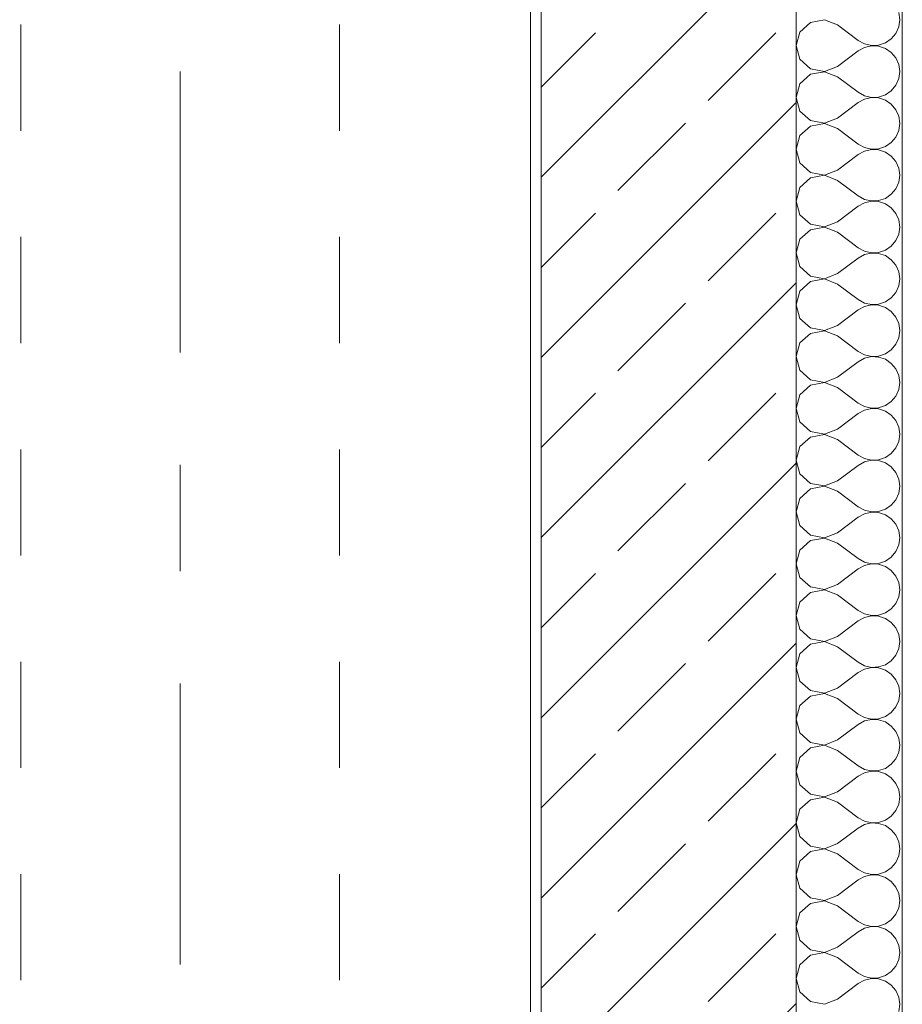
# Model space of a CAD drawing. Header units: metres. Extents: x -3.6 to 84.5, y -11 to 16.8.
# Tile 358 of 656: x 54.4 to 55.2, y -1.4 to -0.5. Entities that reach past the tile are written whole.
import ezdxf

# ---------------------------------------------------------------- set-up
doc = ezdxf.new("R2010")
doc.units = ezdxf.units.M
doc.header["$MEASUREMENT"] = 0
doc.linetypes.add('Strichlinie doppelt', pattern=[0.546806, 0.264583, -0.105833, 0.070556, -0.105833])
doc.linetypes.add('Untersicht', pattern=[0.1, 0.075, -0.025])
for name, color, linetype in [('301 - Elemente.Linie', 7, 'Continuous'), ('302 - Elemente.Schraffur', 7, 'Continuous'), ('451 - Universal.Achsen Raster', 7, 'Continuous')]:
    doc.layers.add(name, color=color, linetype=linetype)

# ---------------------------------------------------------------- blocks, each defined once
blk = doc.blocks.new('*X2')
at = {"layer": '302 - Elemente.Schraffur', "color": 7, "linetype": 'Continuous', "lineweight": 5}
for p, q in [((55.20759, -0.4754), (55.20666, -0.46873)), ((55.12348, -0.47797), (55.11363, -0.48697)), ((55.13658, -0.4755), (55.12348, -0.47797)), ((55.14903, -0.48028), (55.13658, -0.4755)), ((55.14903, -0.48028), (55.16855, -0.49492)), ((55.20395, -0.48822), (55.20666, -0.48206)), ((55.20666, -0.48206), (55.20759, -0.4754)), ((55.11363, -0.48697), (55.10999, -0.4998)), ((55.19965, -0.49341), (55.20395, -0.48822)), ((55.10999, -0.4998), (55.11363, -0.51262)), ((55.16855, -0.49492), (55.17444, -0.49817)), ((55.17444, -0.49817), (55.181, -0.4997)), ((55.181, -0.4999), (55.17444, -0.50142)), ((55.181, -0.4997), (55.18772, -0.49937)), ((55.18772, -0.50022), (55.181, -0.4999)), ((55.18772, -0.49937), (55.1941, -0.49722)), ((55.1941, -0.50237), (55.18772, -0.50022)), ((55.1941, -0.49722), (55.19965, -0.49341)), ((55.14903, -0.51932), (55.16855, -0.50468)), ((55.17444, -0.50142), (55.16855, -0.50468)), ((55.19965, -0.50619), (55.1941, -0.50237)), ((55.20395, -0.51137), (55.19965, -0.50619)), ((55.11363, -0.51262), (55.12348, -0.52162)), ((55.20666, -0.51753), (55.20395, -0.51137)), ((55.20759, -0.5242), (55.20666, -0.51753)), ((55.12348, -0.52677), (55.11363, -0.53577)), ((55.12348, -0.52162), (55.13658, -0.5241)), ((55.13658, -0.5243), (55.12348, -0.52677)), ((55.13658, -0.5241), (55.14903, -0.51932)), ((55.14903, -0.52908), (55.13658, -0.5243)), ((55.20666, -0.53086), (55.20759, -0.5242)), ((55.11363, -0.53577), (55.10999, -0.5486)), ((55.14903, -0.52908), (55.16855, -0.54372)), ((55.19965, -0.54221), (55.20395, -0.53703)), ((55.20395, -0.53703), (55.20666, -0.53086)), ((55.16855, -0.54372), (55.17444, -0.54698)), ((55.17444, -0.54698), (55.181, -0.5485)), ((55.18772, -0.54817), (55.1941, -0.54602)), ((55.1941, -0.54602), (55.19965, -0.54221)), ((55.10999, -0.5486), (55.11363, -0.56143)), ((55.14903, -0.56812), (55.16855, -0.55348)), ((55.17444, -0.55022), (55.16855, -0.55348)), ((55.181, -0.5487), (55.17444, -0.55022)), ((55.181, -0.5485), (55.18772, -0.54817)), ((55.18772, -0.54902), (55.181, -0.5487)), ((55.1941, -0.55117), (55.18772, -0.54902)), ((55.19965, -0.55499), (55.1941, -0.55117)), ((55.20395, -0.56017), (55.19965, -0.55499)), ((55.11363, -0.56143), (55.12348, -0.57042)), ((55.20666, -0.56633), (55.20395, -0.56017)), ((55.12348, -0.57042), (55.13658, -0.5729)), ((55.13658, -0.5731), (55.12348, -0.57557)), ((55.13658, -0.5729), (55.14903, -0.56812)), ((55.14903, -0.57788), (55.13658, -0.5731)), ((55.20759, -0.573), (55.20666, -0.56633)), ((55.20666, -0.57967), (55.20759, -0.573)), ((55.12348, -0.57557), (55.11363, -0.58457)), ((55.14903, -0.57788), (55.16855, -0.59252)), ((55.20395, -0.58583), (55.20666, -0.57967)), ((55.11363, -0.58457), (55.10999, -0.5974)), ((55.16855, -0.59252), (55.17444, -0.59578)), ((55.1941, -0.59482), (55.19965, -0.59101)), ((55.19965, -0.59101), (55.20395, -0.58583)), ((55.10999, -0.5974), (55.11363, -0.61023)), ((55.14903, -0.61692), (55.16855, -0.60228)), ((55.17444, -0.59902), (55.16855, -0.60228)), ((55.17444, -0.59578), (55.181, -0.5973)), ((55.181, -0.5975), (55.17444, -0.59902)), ((55.181, -0.5973), (55.18772, -0.59697)), ((55.18772, -0.59782), (55.181, -0.5975)), ((55.18772, -0.59697), (55.1941, -0.59482)), ((55.1941, -0.59997), (55.18772, -0.59782)), ((55.19965, -0.60379), (55.1941, -0.59997)), ((55.11363, -0.61023), (55.12348, -0.61922)), ((55.20395, -0.60897), (55.19965, -0.60379)), ((55.20666, -0.61513), (55.20395, -0.60897)), ((55.12348, -0.61922), (55.13658, -0.6217)), ((55.13658, -0.6217), (55.14903, -0.61692)), ((55.20759, -0.6218), (55.20666, -0.61513)), ((55.12348, -0.62437), (55.11363, -0.63337)), ((55.13658, -0.6219), (55.12348, -0.62437)), ((55.14903, -0.62668), (55.13658, -0.6219)), ((55.14903, -0.62668), (55.16855, -0.64132)), ((55.20395, -0.63463), (55.20666, -0.62847)), ((55.20666, -0.62847), (55.20759, -0.6218)), ((55.11363, -0.63337), (55.10999, -0.6462)), ((55.1941, -0.64362), (55.19965, -0.63981)), ((55.19965, -0.63981), (55.20395, -0.63463)), ((55.10999, -0.6462), (55.11363, -0.65903)), ((55.16855, -0.64132), (55.17444, -0.64458)), ((55.17444, -0.64782), (55.16855, -0.65108)), ((55.17444, -0.64458), (55.181, -0.6461)), ((55.181, -0.6463), (55.17444, -0.64782)), ((55.181, -0.6461), (55.18772, -0.64577)), ((55.18772, -0.64662), (55.181, -0.6463)), ((55.18772, -0.64577), (55.1941, -0.64362)), ((55.1941, -0.64877), (55.18772, -0.64662)), ((55.19965, -0.65259), (55.1941, -0.64877)), ((55.14903, -0.66572), (55.16855, -0.65108)), ((55.20395, -0.65777), (55.19965, -0.65259)), ((55.20666, -0.66393), (55.20395, -0.65777)), ((55.11363, -0.65903), (55.12348, -0.66802)), ((55.13658, -0.6705), (55.14903, -0.66572)), ((55.20759, -0.6706), (55.20666, -0.66393)), ((55.12348, -0.67317), (55.11363, -0.68217)), ((55.12348, -0.66802), (55.13658, -0.6705)), ((55.13658, -0.6707), (55.12348, -0.67317)), ((55.14903, -0.67548), (55.13658, -0.6707)), ((55.14903, -0.67548), (55.16855, -0.69012)), ((55.20666, -0.67727), (55.20759, -0.6706)), ((55.11363, -0.68217), (55.10999, -0.695)), ((55.19965, -0.68861), (55.20395, -0.68343)), ((55.20395, -0.68343), (55.20666, -0.67727)), ((55.10999, -0.695), (55.11363, -0.70783)), ((55.16855, -0.69012), (55.17444, -0.69338)), ((55.17444, -0.69338), (55.181, -0.6949)), ((55.181, -0.6951), (55.17444, -0.69662)), ((55.181, -0.6949), (55.18772, -0.69457)), ((55.18772, -0.69542), (55.181, -0.6951)), ((55.18772, -0.69457), (55.1941, -0.69242)), ((55.1941, -0.69758), (55.18772, -0.69542)), ((55.1941, -0.69242), (55.19965, -0.68861)), ((55.14903, -0.71452), (55.16855, -0.69988)), ((55.17444, -0.69662), (55.16855, -0.69988)), ((55.19965, -0.70139), (55.1941, -0.69758)), ((55.20395, -0.70657), (55.19965, -0.70139)), ((55.11363, -0.70783), (55.12348, -0.71682)), ((55.20666, -0.71273), (55.20395, -0.70657)), ((55.20759, -0.7194), (55.20666, -0.71273)), ((55.12348, -0.72198), (55.11363, -0.73097)), ((55.12348, -0.71682), (55.13658, -0.7193)), ((55.13658, -0.7195), (55.12348, -0.72198)), ((55.13658, -0.7193), (55.14903, -0.71452)), ((55.14903, -0.72428), (55.13658, -0.7195)), ((55.20666, -0.72607), (55.20759, -0.7194)), ((55.11363, -0.73097), (55.10999, -0.7438)), ((55.14903, -0.72428), (55.16855, -0.73892)), ((55.19965, -0.73741), (55.20395, -0.73223)), ((55.20395, -0.73223), (55.20666, -0.72607)), ((55.16855, -0.73892), (55.17444, -0.74218)), ((55.18772, -0.74338), (55.1941, -0.74122)), ((55.1941, -0.74122), (55.19965, -0.73741)), ((55.10999, -0.7438), (55.11363, -0.75663)), ((55.14903, -0.76332), (55.16855, -0.74868)), ((55.17444, -0.74542), (55.16855, -0.74868)), ((55.17444, -0.74218), (55.181, -0.7437)), ((55.181, -0.7439), (55.17444, -0.74542)), ((55.181, -0.7437), (55.18772, -0.74338)), ((55.18772, -0.74422), (55.181, -0.7439)), ((55.1941, -0.74638), (55.18772, -0.74422)), ((55.19965, -0.75019), (55.1941, -0.74638)), ((55.20395, -0.75537), (55.19965, -0.75019)), ((55.11363, -0.75663), (55.12348, -0.76562)), ((55.20666, -0.76153), (55.20395, -0.75537)), ((55.12348, -0.76562), (55.13658, -0.7681)), ((55.13658, -0.7683), (55.12348, -0.77078)), ((55.13658, -0.7681), (55.14903, -0.76332)), ((55.14903, -0.77308), (55.13658, -0.7683)), ((55.20759, -0.7682), (55.20666, -0.76153)), ((55.20666, -0.77487), (55.20759, -0.7682)), ((55.12348, -0.77078), (55.11363, -0.77977)), ((55.14903, -0.77308), (55.16855, -0.78772)), ((55.20395, -0.78103), (55.20666, -0.77487)), ((55.11363, -0.77977), (55.10999, -0.7926)), ((55.16855, -0.78772), (55.17444, -0.79098)), ((55.1941, -0.79002), (55.19965, -0.78621)), ((55.19965, -0.78621), (55.20395, -0.78103)), ((55.10999, -0.7926), (55.11363, -0.80543)), ((55.14903, -0.81212), (55.16855, -0.79748)), ((55.17444, -0.79422), (55.16855, -0.79748)), ((55.17444, -0.79098), (55.181, -0.7925)), ((55.181, -0.7927), (55.17444, -0.79422)), ((55.181, -0.7925), (55.18772, -0.79218)), ((55.18772, -0.79303), (55.181, -0.7927)), ((55.18772, -0.79218), (55.1941, -0.79002)), ((55.1941, -0.79518), (55.18772, -0.79303)), ((55.19965, -0.79899), (55.1941, -0.79518)), ((55.11363, -0.80543), (55.12348, -0.81442)), ((55.20395, -0.80417), (55.19965, -0.79899)), ((55.20666, -0.81033), (55.20395, -0.80417)), ((55.12348, -0.81442), (55.13658, -0.8169)), ((55.13658, -0.8169), (55.14903, -0.81212)), ((55.20759, -0.817), (55.20666, -0.81033)), ((55.12348, -0.81958), (55.11363, -0.82857)), ((55.13658, -0.8171), (55.12348, -0.81958)), ((55.14903, -0.82188), (55.13658, -0.8171)), ((55.14903, -0.82188), (55.16855, -0.83652)), ((55.20395, -0.82983), (55.20666, -0.82367)), ((55.20666, -0.82367), (55.20759, -0.817)), ((55.11363, -0.82857), (55.10999, -0.8414)), ((55.19965, -0.83501), (55.20395, -0.82983)), ((55.10999, -0.8414), (55.11363, -0.85423)), ((55.16855, -0.83652), (55.17444, -0.83978)), ((55.17444, -0.84302), (55.16855, -0.84628)), ((55.17444, -0.83978), (55.181, -0.8413)), ((55.181, -0.8415), (55.17444, -0.84302)), ((55.181, -0.8413), (55.18772, -0.84098)), ((55.18772, -0.84183), (55.181, -0.8415)), ((55.18772, -0.84098), (55.1941, -0.83882)), ((55.1941, -0.84398), (55.18772, -0.84183)), ((55.1941, -0.83882), (55.19965, -0.83501)), ((55.14903, -0.86092), (55.16855, -0.84628)), ((55.19965, -0.84779), (55.1941, -0.84398)), ((55.20395, -0.85297), (55.19965, -0.84779)), ((55.20666, -0.85913), (55.20395, -0.85297)), ((55.11363, -0.85423), (55.12348, -0.86323)), ((55.13658, -0.8657), (55.14903, -0.86092)), ((55.20759, -0.8658), (55.20666, -0.85913)), ((55.12348, -0.86838), (55.11363, -0.87737)), ((55.12348, -0.86323), (55.13658, -0.8657)), ((55.13658, -0.8659), (55.12348, -0.86838)), ((55.14903, -0.87068), (55.13658, -0.8659)), ((55.14903, -0.87068), (55.16855, -0.88532)), ((55.20666, -0.87247), (55.20759, -0.8658)), ((55.11363, -0.87737), (55.10999, -0.8902)), ((55.19965, -0.88381), (55.20395, -0.87863)), ((55.20395, -0.87863), (55.20666, -0.87247)), ((55.10999, -0.8902), (55.11363, -0.90303)), ((55.16855, -0.88532), (55.17444, -0.88858)), ((55.17444, -0.88858), (55.181, -0.8901)), ((55.181, -0.8901), (55.18772, -0.88978)), ((55.18772, -0.88978), (55.1941, -0.88763)), ((55.1941, -0.88763), (55.19965, -0.88381)), ((55.14903, -0.90972), (55.16855, -0.89508)), ((55.17444, -0.89182), (55.16855, -0.89508)), ((55.181, -0.8903), (55.17444, -0.89182)), ((55.18772, -0.89063), (55.181, -0.8903)), ((55.1941, -0.89278), (55.18772, -0.89063)), ((55.19965, -0.89659), (55.1941, -0.89278)), ((55.20395, -0.90177), (55.19965, -0.89659)), ((55.11363, -0.90303), (55.12348, -0.91203)), ((55.20666, -0.90793), (55.20395, -0.90177)), ((55.20759, -0.9146), (55.20666, -0.90793)), ((55.12348, -0.91718), (55.11363, -0.92617)), ((55.12348, -0.91203), (55.13658, -0.9145)), ((55.13658, -0.9147), (55.12348, -0.91718)), ((55.13658, -0.9145), (55.14903, -0.90972)), ((55.14903, -0.91948), (55.13658, -0.9147)), ((55.20666, -0.92127), (55.20759, -0.9146)), ((55.11363, -0.92617), (55.10999, -0.939)), ((55.14903, -0.91948), (55.16855, -0.93412)), ((55.20395, -0.92743), (55.20666, -0.92127)), ((55.16855, -0.93412), (55.17444, -0.93738)), ((55.18772, -0.93858), (55.1941, -0.93643)), ((55.1941, -0.93643), (55.19965, -0.93261)), ((55.19965, -0.93261), (55.20395, -0.92743)), ((55.10999, -0.939), (55.11363, -0.95183)), ((55.14903, -0.95852), (55.16855, -0.94388)), ((55.17444, -0.94062), (55.16855, -0.94388)), ((55.17444, -0.93738), (55.181, -0.9389)), ((55.181, -0.9391), (55.17444, -0.94062)), ((55.181, -0.9389), (55.18772, -0.93858)), ((55.18772, -0.93943), (55.181, -0.9391)), ((55.1941, -0.94158), (55.18772, -0.93943)), ((55.19965, -0.94539), (55.1941, -0.94158)), ((55.20395, -0.95057), (55.19965, -0.94539)), ((55.11363, -0.95183), (55.12348, -0.96083)), ((55.20666, -0.95673), (55.20395, -0.95057)), ((55.12348, -0.96083), (55.13658, -0.9633)), ((55.13658, -0.9635), (55.12348, -0.96598)), ((55.13658, -0.9633), (55.14903, -0.95852)), ((55.14903, -0.96828), (55.13658, -0.9635)), ((55.20759, -0.9634), (55.20666, -0.95673)), ((55.20666, -0.97007), (55.20759, -0.9634)), ((55.12348, -0.96598), (55.11363, -0.97497)), ((55.14903, -0.96828), (55.16855, -0.98292)), ((55.20395, -0.97623), (55.20666, -0.97007)), ((55.11363, -0.97497), (55.10999, -0.9878)), ((55.16855, -0.98292), (55.17444, -0.98618)), ((55.1941, -0.98523), (55.19965, -0.98141)), ((55.19965, -0.98141), (55.20395, -0.97623)), ((55.10999, -0.9878), (55.11363, -1.00063)), ((55.17444, -0.98943), (55.16855, -0.99268)), ((55.17444, -0.98618), (55.181, -0.9877)), ((55.181, -0.9879), (55.17444, -0.98943)), ((55.181, -0.9877), (55.18772, -0.98738)), ((55.18772, -0.98823), (55.181, -0.9879)), ((55.18772, -0.98738), (55.1941, -0.98523)), ((55.1941, -0.99038), (55.18772, -0.98823)), ((55.19965, -0.99419), (55.1941, -0.99038)), ((55.11363, -1.00063), (55.12348, -1.00963)), ((55.14903, -1.00732), (55.16855, -0.99268)), ((55.20395, -0.99938), (55.19965, -0.99419)), ((55.20666, -1.00554), (55.20395, -0.99938)), ((55.12348, -1.00963), (55.13658, -1.0121)), ((55.13658, -1.0121), (55.14903, -1.00732)), ((55.20759, -1.0122), (55.20666, -1.00554)), ((55.12348, -1.01478), (55.11363, -1.02378)), ((55.13658, -1.0123), (55.12348, -1.01478)), ((55.14903, -1.01708), (55.13658, -1.0123)), ((55.14903, -1.01708), (55.16855, -1.03172)), ((55.20395, -1.02503), (55.20666, -1.01887)), ((55.20666, -1.01887), (55.20759, -1.0122)), ((55.11363, -1.02378), (55.10999, -1.0366)), ((55.19965, -1.03021), (55.20395, -1.02503)), ((55.10999, -1.0366), (55.11363, -1.04943)), ((55.16855, -1.03172), (55.17444, -1.03498)), ((55.17444, -1.03823), (55.16855, -1.04148)), ((55.17444, -1.03498), (55.181, -1.0365)), ((55.181, -1.0367), (55.17444, -1.03823)), ((55.181, -1.0365), (55.18772, -1.03618)), ((55.18772, -1.03703), (55.181, -1.0367)), ((55.18772, -1.03618), (55.1941, -1.03403)), ((55.1941, -1.03918), (55.18772, -1.03703)), ((55.1941, -1.03403), (55.19965, -1.03021)), ((55.14903, -1.05612), (55.16855, -1.04148)), ((55.19965, -1.04299), (55.1941, -1.03918)), ((55.20395, -1.04818), (55.19965, -1.04299)), ((55.11363, -1.04943), (55.12348, -1.05843)), ((55.13658, -1.06091), (55.14903, -1.05612)), ((55.20666, -1.05434), (55.20395, -1.04818)), ((55.20759, -1.061), (55.20666, -1.05434)), ((55.12348, -1.06358), (55.11363, -1.07258)), ((55.12348, -1.05843), (55.13658, -1.06091)), ((55.13658, -1.0611), (55.12348, -1.06358)), ((55.14903, -1.06588), (55.13658, -1.0611)), ((55.14903, -1.06588), (55.16855, -1.08052)), ((55.20666, -1.06767), (55.20759, -1.061)), ((55.11363, -1.07258), (55.10999, -1.0854)), ((55.19965, -1.07902), (55.20395, -1.07383)), ((55.20395, -1.07383), (55.20666, -1.06767)), ((55.16855, -1.08052), (55.17444, -1.08378)), ((55.17444, -1.08378), (55.181, -1.08531)), ((55.18772, -1.08498), (55.1941, -1.08283)), ((55.1941, -1.08283), (55.19965, -1.07902)), ((55.10999, -1.0854), (55.11363, -1.09823)), ((55.14903, -1.10492), (55.16855, -1.09028)), ((55.17444, -1.08703), (55.16855, -1.09028)), ((55.181, -1.0855), (55.17444, -1.08703)), ((55.181, -1.08531), (55.18772, -1.08498)), ((55.18772, -1.08583), (55.181, -1.0855)), ((55.1941, -1.08798), (55.18772, -1.08583)), ((55.19965, -1.09179), (55.1941, -1.08798)), ((55.20395, -1.09698), (55.19965, -1.09179)), ((55.11363, -1.09823), (55.12348, -1.10723)), ((55.20666, -1.10314), (55.20395, -1.09698)), ((55.20759, -1.1098), (55.20666, -1.10314)), ((55.12348, -1.11238), (55.11363, -1.12138)), ((55.12348, -1.10723), (55.13658, -1.10971)), ((55.13658, -1.1099), (55.12348, -1.11238)), ((55.13658, -1.10971), (55.14903, -1.10492)), ((55.14903, -1.11468), (55.13658, -1.1099)), ((55.20666, -1.11647), (55.20759, -1.1098)), ((55.11363, -1.12138), (55.10999, -1.1342)), ((55.14903, -1.11468), (55.16855, -1.12932)), ((55.20395, -1.12263), (55.20666, -1.11647)), ((55.16855, -1.12932), (55.17444, -1.13258)), ((55.1941, -1.13163), (55.19965, -1.12782)), ((55.19965, -1.12782), (55.20395, -1.12263)), ((55.10999, -1.1342), (55.11363, -1.14703)), ((55.14903, -1.15372), (55.16855, -1.13908)), ((55.17444, -1.13583), (55.16855, -1.13908)), ((55.17444, -1.13258), (55.181, -1.13411)), ((55.181, -1.1343), (55.17444, -1.13583)), ((55.181, -1.13411), (55.18772, -1.13378)), ((55.18772, -1.13463), (55.181, -1.1343)), ((55.18772, -1.13378), (55.1941, -1.13163)), ((55.1941, -1.13678), (55.18772, -1.13463)), ((55.19965, -1.14059), (55.1941, -1.13678)), ((55.11363, -1.14703), (55.12348, -1.15603)), ((55.20395, -1.14578), (55.19965, -1.14059)), ((55.20666, -1.15194), (55.20395, -1.14578)), ((55.12348, -1.15603), (55.13658, -1.15851)), ((55.13658, -1.1587), (55.12348, -1.16118)), ((55.13658, -1.15851), (55.14903, -1.15372)), ((55.14903, -1.16348), (55.13658, -1.1587)), ((55.20759, -1.1586), (55.20666, -1.15194)), ((55.20666, -1.16527), (55.20759, -1.1586)), ((55.12348, -1.16118), (55.11363, -1.17018)), ((55.14903, -1.16348), (55.16855, -1.17813)), ((55.20395, -1.17143), (55.20666, -1.16527)), ((55.11363, -1.17018), (55.10999, -1.18301)), ((55.1941, -1.18043), (55.19965, -1.17662)), ((55.19965, -1.17662), (55.20395, -1.17143)), ((55.10999, -1.18301), (55.11363, -1.19583)), ((55.16855, -1.17813), (55.17444, -1.18138)), ((55.17444, -1.18463), (55.16855, -1.18789)), ((55.17444, -1.18138), (55.181, -1.18291)), ((55.181, -1.1831), (55.17444, -1.18463)), ((55.181, -1.18291), (55.18772, -1.18258)), ((55.18772, -1.18343), (55.181, -1.1831)), ((55.18772, -1.18258), (55.1941, -1.18043)), ((55.1941, -1.18558), (55.18772, -1.18343)), ((55.19965, -1.18939), (55.1941, -1.18558)), ((55.11363, -1.19583), (55.12348, -1.20483)), ((55.14903, -1.20253), (55.16855, -1.18789)), ((55.20395, -1.19458), (55.19965, -1.18939)), ((55.20666, -1.20074), (55.20395, -1.19458)), ((55.12348, -1.20483), (55.13658, -1.20731)), ((55.13658, -1.20731), (55.14903, -1.20253)), ((55.20759, -1.20741), (55.20666, -1.20074)), ((55.12348, -1.20998), (55.11363, -1.21898)), ((55.13658, -1.2075), (55.12348, -1.20998)), ((55.14903, -1.21229), (55.13658, -1.2075)), ((55.14903, -1.21229), (55.16855, -1.22693)), ((55.20395, -1.22023), (55.20666, -1.21407)), ((55.20666, -1.21407), (55.20759, -1.20741)), ((55.11363, -1.21898), (55.10999, -1.23181)), ((55.19965, -1.22542), (55.20395, -1.22023)), ((55.10999, -1.23181), (55.11363, -1.24463)), ((55.16855, -1.22693), (55.17444, -1.23018)), ((55.17444, -1.23018), (55.181, -1.23171)), ((55.181, -1.2319), (55.17444, -1.23343)), ((55.181, -1.23171), (55.18772, -1.23138)), ((55.18772, -1.23223), (55.181, -1.2319)), ((55.18772, -1.23138), (55.1941, -1.22923)), ((55.1941, -1.23438), (55.18772, -1.23223)), ((55.1941, -1.22923), (55.19965, -1.22542)), ((55.14903, -1.25133), (55.16855, -1.23669)), ((55.17444, -1.23343), (55.16855, -1.23669)), ((55.19965, -1.23819), (55.1941, -1.23438)), ((55.20395, -1.24338), (55.19965, -1.23819)), ((55.11363, -1.24463), (55.12348, -1.25363)), ((55.13658, -1.25611), (55.14903, -1.25133)), ((55.20666, -1.24954), (55.20395, -1.24338)), ((55.20759, -1.25621), (55.20666, -1.24954)), ((55.12348, -1.25878), (55.11363, -1.26778)), ((55.12348, -1.25363), (55.13658, -1.25611)), ((55.13658, -1.2563), (55.12348, -1.25878)), ((55.14903, -1.26109), (55.13658, -1.2563)), ((55.14903, -1.26109), (55.16855, -1.27573)), ((55.20666, -1.26287), (55.20759, -1.25621)), ((55.11363, -1.26778), (55.10999, -1.28061)), ((55.19965, -1.27422), (55.20395, -1.26903)), ((55.20395, -1.26903), (55.20666, -1.26287)), ((55.16855, -1.27573), (55.17444, -1.27898)), ((55.17444, -1.27898), (55.181, -1.28051)), ((55.18772, -1.28018), (55.1941, -1.27803)), ((55.1941, -1.27803), (55.19965, -1.27422)), ((55.10999, -1.28061), (55.11363, -1.29343)), ((55.14903, -1.30013), (55.16855, -1.28549)), ((55.17444, -1.28223), (55.16855, -1.28549)), ((55.181, -1.2807), (55.17444, -1.28223)), ((55.181, -1.28051), (55.18772, -1.28018)), ((55.18772, -1.28103), (55.181, -1.2807)), ((55.1941, -1.28318), (55.18772, -1.28103)), ((55.19965, -1.287), (55.1941, -1.28318)), ((55.20395, -1.29218), (55.19965, -1.287)), ((55.11363, -1.29343), (55.12348, -1.30243)), ((55.20666, -1.29834), (55.20395, -1.29218)), ((55.12348, -1.30243), (55.13658, -1.30491)), ((55.13658, -1.30511), (55.12348, -1.30758)), ((55.13658, -1.30491), (55.14903, -1.30013)), ((55.14903, -1.30989), (55.13658, -1.30511)), ((55.20759, -1.30501), (55.20666, -1.29834)), ((55.20666, -1.31167), (55.20759, -1.30501)), ((55.11363, -1.31658), (55.10999, -1.32941)), ((55.12348, -1.30758), (55.11363, -1.31658)), ((55.14903, -1.30989), (55.16855, -1.32453)), ((55.20395, -1.31783), (55.20666, -1.31167)), ((55.16855, -1.32453), (55.17444, -1.32778)), ((55.1941, -1.32683), (55.19965, -1.32302)), ((55.19965, -1.32302), (55.20395, -1.31783)), ((55.10999, -1.32941), (55.11363, -1.34224)), ((55.14903, -1.34893), (55.16855, -1.33429)), ((55.17444, -1.33103), (55.16855, -1.33429)), ((55.17444, -1.32778), (55.181, -1.32931)), ((55.181, -1.32951), (55.17444, -1.33103)), ((55.181, -1.32931), (55.18772, -1.32898)), ((55.18772, -1.32983), (55.181, -1.32951)), ((55.18772, -1.32898), (55.1941, -1.32683)), ((55.1941, -1.33198), (55.18772, -1.32983)), ((55.19965, -1.3358), (55.1941, -1.33198)), ((55.11363, -1.34224), (55.12348, -1.35123)), ((55.20395, -1.34098), (55.19965, -1.3358)), ((55.20666, -1.34714), (55.20395, -1.34098)), ((55.12348, -1.35123), (55.13658, -1.35371)), ((55.13658, -1.35371), (55.14903, -1.34893)), ((55.20759, -1.35381), (55.20666, -1.34714)), ((55.20666, -1.36048), (55.20759, -1.35381)), ((55.12348, -1.35638), (55.11363, -1.36538)), ((55.13658, -1.35391), (55.12348, -1.35638)), ((55.14903, -1.35869), (55.13658, -1.35391)), ((55.14903, -1.35869), (55.16855, -1.37333)), ((55.20395, -1.36664), (55.20666, -1.36048)), ((55.11363, -1.36538), (55.10999, -1.37821)), ((55.1941, -1.37563), (55.19965, -1.37182)), ((55.19965, -1.37182), (55.20395, -1.36664)), ((55.10999, -1.37821), (55.11363, -1.39104)), ((55.16855, -1.37333), (55.17444, -1.37659)), ((55.17444, -1.37983), (55.16855, -1.38309)), ((55.17444, -1.37659), (55.181, -1.37811)), ((55.181, -1.37831), (55.17444, -1.37983)), ((55.181, -1.37811), (55.18772, -1.37778)), ((55.18772, -1.37863), (55.181, -1.37831)), ((55.18772, -1.37778), (55.1941, -1.37563)), ((55.1941, -1.38078), (55.18772, -1.37863)), ((55.19965, -1.3846), (55.1941, -1.38078)), ((55.14903, -1.39773), (55.16855, -1.38309)), ((55.20395, -1.38978), (55.19965, -1.3846)), ((55.20666, -1.39594), (55.20395, -1.38978)), ((55.11363, -1.39104), (55.12348, -1.40003)), ((55.12348, -1.40003), (55.13658, -1.40251)), ((55.13658, -1.40251), (55.14903, -1.39773)), ((55.20759, -1.40261), (55.20666, -1.39594)), ((55.20666, -1.40928), (55.20759, -1.40261))]:
    blk.add_line(p, q, dxfattribs=at)

msp = doc.modelspace()

# ---------------------------------------------------------------- hatches: boundary and pattern name
at = {"layer": '302 - Elemente.Schraffur', "linetype": 'Continuous', "lineweight": 5}
h = msp.add_hatch(dxfattribs=at)
h.set_pattern_fill('Beton__Stahlbeton_0001', style=0, pattern_type=2)
h.set_pattern_definition([(45, (0, 0), (-0.08485281, 0.08485281), []), (45, (-0.04243, 0.04243), (-0.08485281, 0.08485281), [0.09, -0.03])])
h.paths.add_polyline_path([(53.94499, 0.155), (53.84999, 0.155), (53.84999, 0.005), (54.86999, 0.005), (54.86999, -1.65887), (55.10999, -1.65887), (55.10999, 0.005), (55.20999, 0.005), (55.20999, 0.13), (55.16999, 0.13), (55.16999, 0.245), (53.94499, 0.245)])
h = msp.add_hatch(dxfattribs=at)
h.set_pattern_fill('Gips_0001', style=0, pattern_type=2)
h.set_pattern_definition([(45, (0, 0), (-0.01767767, 0.01767767), [0, -0.025])])
h.paths.add_polyline_path([(54.85999, -1.65887), (54.86999, -1.65887), (54.86999, 0.005), (54.85999, 0.005)])

# ---------------------------------------------------------------- linework, layer by layer
at = {"layer": '301 - Elemente.Linie', "color": 7, "linetype": 'Continuous', "lineweight": 13}
for q in [(55.20999, 0.01), (55.20999, -1.64887)]:
    msp.add_line((55.20999, -0.9), q, dxfattribs=at)
at = {"layer": '301 - Elemente.Linie', "color": 7, "linetype": 'Continuous', "lineweight": 18}
msp.add_line((54.85999, 0.005), (54.85999, -1.65887), dxfattribs=at)
at = {"layer": '301 - Elemente.Linie', "color": 7, "linetype": 'Untersicht', "lineweight": 13}
for p, q in [((54.37999, -0.48), (54.37999, -8.085)), ((54.67999, -0.48), (54.67999, -8.085))]:
    msp.add_line(p, q, dxfattribs=at)
at = {"layer": '301 - Elemente.Linie', "color": 7, "linetype": 'Continuous', "lineweight": 18}
msp.add_lwpolyline([(55.10999, -3.15), (55.10999, 0.005)], dxfattribs=at)
at = {"layer": '302 - Elemente.Schraffur', "color": 7, "linetype": 'Continuous', "lineweight": 5, "flags": 128}
msp.add_lwpolyline([(54.85999, -1.65887), (54.86999, -1.65887), (54.86999, 0.005), (54.85999, 0.005)], close=True, dxfattribs=at)
at = {"layer": '451 - Universal.Achsen Raster', "color": 160, "linetype": 'Strichlinie doppelt', "lineweight": 9, "true_color": 0x3232ff}
msp.add_line((54.52999, -10.585), (54.52999, 16.355), dxfattribs=at)

# ---------------------------------------------------------------- block references
at = {"layer": '302 - Elemente.Schraffur', "color": 7, "linetype": 'Continuous', "lineweight": 5}
msp.add_blockref('*X2', (0, 0), dxfattribs=at)

doc.saveas('drawing.dxf')
